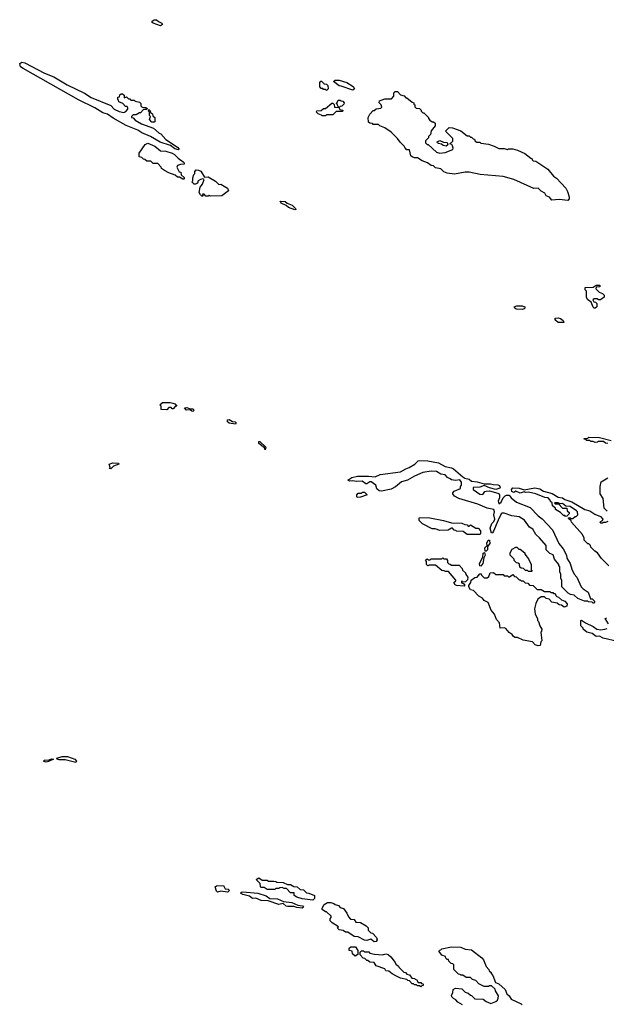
# Model space of a CAD drawing. Extents: x 2029662 to 2246637, y 225654 to 401419.
# Tile 303 of 349: x 2211964 to 2217510, y 253415 to 262730. Entities that reach past the tile are written whole.
import ezdxf

# ---------------------------------------------------------------- set-up
doc = ezdxf.new("R2010")
doc.units = 0

msp = doc.modelspace()

# ---------------------------------------------------------------- linework, layer by layer
at = {"layer": '0CON20XD'}
for points in [[(2213295, 262673.3), (2213226.2, 262696.2), (2213217.5, 262705), (2213217.5, 262715), (2213235, 262730), (2213258.3, 262728.3), (2213275, 262712.5), (2213308.3, 262698.3), (2213312.5, 262685), (2213295, 262673.3)], [(2213465, 261500), (2213429.3, 261509.3), (2213389.6, 261539.5), (2213292.1, 261572.1), (2213200, 261625), (2213119.5, 261659.5), (2213081.2, 261685), (2212970, 261730), (2212847.4, 261797.4), (2212795, 261835.6), (2212749.7, 261849.7), (2212673.8, 261895), (2212520.4, 261970.4), (2211995, 262267.8), (2211972.1, 262285), (2211963.8, 262315), (2211985, 262327.3), (2212012.3, 262322.4), (2212197.5, 262225), (2212288, 262188), (2212412.5, 262115), (2212576.2, 262036.2), (2212640, 261995), (2212825, 261917.5), (2212857.5, 261885), (2212905, 261860), (2212947, 261853), (2212968.3, 261861.7), (2212987.5, 261882.5), (2212987.5, 261897.5), (2212978.3, 261908.3), (2212965, 261910), (2212938.3, 261938.3), (2212901.7, 261951.7), (2212898.3, 261968.3), (2212890, 261975), (2212891.7, 261998.3), (2212908.3, 262001.7), (2212911.7, 262018.3), (2212921.7, 262028.3), (2212935, 262030), (2212950, 262015), (2212951.7, 261991.7), (2212975, 262000), (2212991.7, 261981.7), (2213005, 261980), (2213015, 261970), (2213045, 261970), (2213055, 261960), (2213095, 261950), (2213108.3, 261938.3), (2213110, 261915), (2213121.7, 261901.7), (2213155, 261900), (2213168.3, 261888.3), (2213165, 261880), (2213135, 261880), (2213105, 261850), (2213095, 261850), (2213065, 261830), (2213035, 261830), (2213020, 261815), (2213020, 261805), (2213035, 261802.5), (2213055, 261780), (2213114.3, 261744.3), (2213230, 261705), (2213282.5, 261655), (2213299.2, 261649.2), (2213345, 261598), (2213456.2, 261525), (2213470, 261505), (2213465, 261500)], [(2214865, 262060), (2214855, 262070), (2214835, 262070), (2214828.3, 262078.3), (2214815, 262080), (2214800, 262095), (2214800, 262135), (2214811.7, 262148.3), (2214818.3, 262148.3), (2214841.7, 262121.7), (2214865, 262120), (2214878.3, 262108.3), (2214880, 262075), (2214865, 262060)], [(2215115, 262062.5), (2215001.7, 262101.7), (2214983, 262103), (2214930, 262145), (2214945, 262157.5), (2214985, 262157.5), (2215057, 262137), (2215116.4, 262096.4), (2215130, 262075), (2215115, 262062.5)], [(2217145, 261020), (2217065, 261030), (2216995, 261022), (2216972, 261052), (2216942.7, 261062.7), (2216927.7, 261087.7), (2216895, 261107.5), (2216865, 261137.5), (2216825, 261132.5), (2216635, 261216.7), (2216535, 261246.7), (2216317, 261267), (2216215, 261287.5), (2216175, 261287.5), (2216075, 261267.5), (2216005, 261277.5), (2215975, 261290), (2215945, 261320), (2215895, 261330), (2215877, 261347), (2215855, 261350), (2215820, 261375), (2215770, 261395), (2215725, 261422.5), (2215695, 261422.5), (2215673, 261433), (2215663, 261443), (2215648.3, 261498.3), (2215625, 261500), (2215605, 261520), (2215600, 261535), (2215560.7, 261570.7), (2215536.4, 261606.4), (2215476.4, 261666.4), (2215417, 261707), (2215370, 261725), (2215355, 261740), (2215305, 261740), (2215298.3, 261748.3), (2215275, 261750), (2215261.7, 261761.7), (2215260, 261805), (2215273, 261837), (2215305, 261870), (2215315, 261870), (2215333, 261887), (2215377.5, 261892.5), (2215388.3, 261901.7), (2215380, 261925), (2215362.5, 261945), (2215367, 261963), (2215415, 261980), (2215478.3, 261981.7), (2215500, 262005), (2215501.7, 262038.3), (2215515, 262050), (2215535, 262050), (2215565, 262020), (2215598.3, 262008.3), (2215615, 261990), (2215625, 261990), (2215675, 261950), (2215690, 261945), (2215691.7, 261931.7), (2215700, 261925), (2215700, 261905), (2215711.7, 261891.7), (2215745, 261890), (2215760, 261875), (2215760, 261865), (2215775, 261850), (2215785, 261850), (2215830, 261805), (2215830, 261795), (2215840.7, 261780.7), (2215865, 261762.5), (2215875, 261762.5), (2215892.5, 261752.5), (2215893.3, 261725), (2215855, 261680), (2215846.7, 261645), (2215830, 261625), (2215828.3, 261611.7), (2215800, 261585), (2215800, 261565), (2215815, 261550), (2215825, 261550), (2215905, 261477.5), (2215935, 261467.5), (2215985, 261472.5), (2216058.3, 261501.7), (2216062.5, 261515), (2216057, 261537), (2216048.3, 261548.3), (2216030, 261555), (2216058.3, 261581.7), (2216060, 261605), (2215990, 261675), (2216025, 261710), (2216057, 261707), (2216135, 261680), (2216195, 261630), (2216215, 261630), (2216225, 261620), (2216235, 261620), (2216251.7, 261601.7), (2216265, 261600), (2216271.7, 261581.7), (2216285, 261570), (2216315, 261570), (2216325, 261562.5), (2216395, 261552.5), (2216450, 261535), (2216495, 261510), (2216545, 261510), (2216575, 261502.5), (2216585, 261507.5), (2216625, 261506.7), (2216670, 261495), (2216740, 261465), (2216795, 261420), (2216810, 261415), (2216810, 261405), (2216820, 261395), (2216845, 261390), (2216957.5, 261315), (2217010.7, 261250.7), (2217039.3, 261229.3), (2217126.1, 261136.1), (2217142.5, 261105), (2217157.5, 261055), (2217157.5, 261035), (2217145, 261020)], [(2214855, 261820), (2214825, 261820), (2214818.3, 261828.3), (2214785, 261840), (2214770, 261855), (2214771.7, 261868.3), (2214815, 261870), (2214835, 261890), (2214855, 261890), (2214915, 261940), (2214925, 261940), (2214938.3, 261928.3), (2214941.7, 261901.7), (2214980, 261900), (2214991.7, 261881.7), (2215020, 261875), (2215015, 261860), (2214955, 261860), (2214925, 261830), (2214865, 261830), (2214855, 261820)], [(2214985, 261900), (2214971.7, 261911.7), (2214968.3, 261928.3), (2214960, 261935), (2214975, 261970), (2214995, 261970), (2215001.7, 261961.7), (2215018.3, 261958.3), (2215030, 261945), (2215028.3, 261931.7), (2215008.3, 261911.7), (2214995, 261910), (2214985, 261900)], [(2213235, 261760), (2213211.7, 261761.7), (2213190, 261785), (2213200, 261815), (2213190, 261825), (2213190, 261855), (2213180, 261865), (2213185, 261880), (2213198.3, 261868.3), (2213201.7, 261851.7), (2213218.3, 261838.3), (2213221.7, 261821.7), (2213240, 261805), (2213240, 261765), (2213235, 261760)], [(2215995, 261533.8), (2215968.3, 261538.3), (2215951.2, 261551.2), (2215925, 261559.2), (2215913.8, 261565), (2215910, 261575), (2215935.8, 261585.8), (2215970.7, 261570.7), (2216007, 261567), (2216012.5, 261545), (2215995, 261533.8)], [(2213515, 261220), (2213505, 261220), (2213475, 261240), (2213455, 261240), (2213435, 261260), (2213375, 261280), (2213333, 261303), (2213303.3, 261323.3), (2213300, 261335), (2213268.3, 261368.3), (2213225, 261370), (2213205, 261390), (2213165, 261390), (2213148.3, 261408.3), (2213135, 261410), (2213117, 261427), (2213091.7, 261431.7), (2213093, 261467), (2213150.7, 261549.3), (2213175, 261562.5), (2213240, 261535), (2213295, 261490), (2213345, 261487.5), (2213405, 261466.7), (2213427.5, 261455), (2213460.7, 261420.7), (2213510, 261385), (2213520, 261375), (2213518.3, 261361.7), (2213485, 261360), (2213455, 261350), (2213450, 261335), (2213471.7, 261291.7), (2213488.3, 261288.3), (2213491.7, 261261.7), (2213518.3, 261238.3), (2213520, 261225), (2213515, 261220)], [(2213765, 261060), (2213755, 261070), (2213745, 261060), (2213725, 261060), (2213708.3, 261078.3), (2213695, 261080), (2213690, 261075), (2213698.3, 261061.7), (2213685, 261060), (2213671.7, 261071.7), (2213660, 261095), (2213670, 261145), (2213691.2, 261175), (2213707.5, 261217.5), (2213695, 261223.3), (2213671.7, 261218.3), (2213652.5, 261205), (2213645, 261182.5), (2213625, 261172.5), (2213613, 261173), (2213590, 261195), (2213600, 261205), (2213600, 261235), (2213610, 261265), (2213620, 261275), (2213620, 261295), (2213631.7, 261308.3), (2213655, 261307.5), (2213675, 261297.5), (2213711.7, 261241.7), (2213745, 261242.5), (2213815, 261202.5), (2213845, 261170), (2213865, 261172.5), (2213930, 261135), (2213938.3, 261111.7), (2213875, 261062.5), (2213765, 261060)], [(2214565, 260931.4), (2214505, 260951.9), (2214482.2, 260972.2), (2214435, 260992.9), (2214426.4, 261013.6), (2214475, 261009.5), (2214493.8, 260993.8), (2214539.1, 260975), (2214570, 260945), (2214573.3, 260935), (2214565, 260931.4)], [(2217405, 260000), (2217395, 260000), (2217385, 260010), (2217368.3, 260058.3), (2217333.6, 260083.6), (2217322.5, 260105), (2217321.7, 260161.7), (2217310, 260175), (2217310, 260195), (2217385, 260200), (2217415, 260220), (2217445, 260220), (2217450, 260215), (2217448.3, 260201.7), (2217415, 260200), (2217410, 260185), (2217441.7, 260151.7), (2217475, 260140), (2217490, 260125), (2217490, 260105), (2217455, 260080), (2217435, 260080), (2217425, 260090), (2217395, 260090), (2217381.7, 260078.3), (2217391.7, 260061.7), (2217408.3, 260058.3), (2217420, 260045), (2217420, 260015), (2217405, 260000)], [(2216715, 259986.9), (2216665, 259991.5), (2216653.8, 259995), (2216637.5, 260015), (2216665, 260024), (2216715, 260024.4), (2216737.1, 260015), (2216742, 260005), (2216735, 259994.3), (2216715, 259986.9)], [(2217105, 259864), (2217055, 259865.9), (2217031.9, 259885), (2217025.7, 259895), (2217028, 259905), (2217055, 259910), (2217075.7, 259904.3), (2217101.1, 259885), (2217110, 259865), (2217105, 259864)], [(2213355, 259040), (2213301.7, 259041.7), (2213300, 259075), (2213290, 259085), (2213315, 259107.5), (2213385, 259107.5), (2213411.7, 259101.7), (2213430, 259095), (2213450, 259075), (2213435, 259070), (2213415, 259050), (2213405, 259050), (2213395, 259060), (2213375, 259060), (2213355, 259040)], [(2213605, 259022.5), (2213590, 259025), (2213575, 259040), (2213540, 259035), (2213522.5, 259057.5), (2213545, 259062.5), (2213575, 259050), (2213605, 259047.5), (2213610, 259035), (2213605, 259022.5)], [(2214005, 258902.5), (2213943, 258913), (2213930, 258925), (2213930, 258945), (2213945, 258947.5), (2213975, 258930), (2214000, 258925), (2214010, 258915), (2214005, 258902.5)], [(2217525, 258720), (2217503, 258723), (2217485, 258740), (2217435, 258740), (2217427, 258733), (2217405, 258730), (2217385, 258740), (2217365, 258740), (2217355, 258750), (2217325, 258750), (2217318.3, 258758.3), (2217301.7, 258761.7), (2217301.7, 258768.3), (2217335, 258770), (2217345, 258780), (2217446.4, 258776.4), (2217555, 258747.5)], [(2214285, 258660), (2214278.3, 258678.3), (2214225, 258720), (2214225, 258740), (2214235, 258740), (2214290, 258685), (2214285, 258660)], [(2212825, 258480), (2212810, 258485), (2212820, 258495), (2212810, 258525), (2212845, 258539.2), (2212897.5, 258535), (2212900, 258525), (2212850, 258505), (2212825, 258480)], [(2217395, 257210), (2217385, 257210), (2217375, 257220), (2217343, 257223), (2217335, 257230), (2217305, 257227.5), (2217240, 257255), (2217207, 257287), (2217173, 257293), (2217150, 257305), (2217090, 257365), (2217090, 257425), (2217080, 257445), (2217080, 257485), (2217070, 257505), (2217070, 257555), (2217060, 257565), (2217060, 257575), (2217020, 257625), (2217006.7, 257666.7), (2216975, 257680), (2216940, 257715), (2216940, 257755), (2216879.3, 257829.3), (2216845, 257860), (2216815, 257910), (2216785, 257930), (2216736.4, 257996.4), (2216685, 258027.5), (2216617, 258037), (2216543, 258063), (2216525, 258061.2), (2216515, 258053.8), (2216487.3, 257995), (2216445, 257890), (2216435, 257876.2), (2216423.3, 257873.3), (2216410.9, 257919.1), (2216426.9, 257965), (2216447, 257983.1), (2216455.4, 258005), (2216445.7, 258044.3), (2216453.8, 258075), (2216446.7, 258096.7), (2216385, 258110), (2216295, 258146.7), (2216115, 258200), (2216075, 258222.5), (2216060, 258245), (2216060, 258255), (2216071.7, 258268.3), (2216130, 258295), (2216130, 258315), (2216140, 258325), (2216140, 258355), (2216126, 258376), (2216085, 258372), (2216047.1, 258377.1), (2216033.6, 258386.4), (2216007.5, 258397.5), (2215985, 258425.6), (2215945, 258429.2), (2215905.5, 258455.5), (2215855, 258460), (2215775, 258447.5), (2215695, 258412.5), (2215630, 258375), (2215573, 258357), (2215518.3, 258311.7), (2215475, 258287.5), (2215385, 258270), (2215361.7, 258271.7), (2215341.7, 258291.7), (2215330, 258325), (2215287, 258357), (2215275, 258357.5), (2215245, 258340), (2215235, 258340), (2215203, 258363), (2215145, 258362), (2215115, 258368.8), (2215085, 258364), (2215067.5, 258375), (2215105, 258398.8), (2215158.7, 258411.3), (2215261.7, 258411.7), (2215325, 258403.8), (2215373.5, 258426.5), (2215565, 258453.3), (2215615, 258482), (2215647, 258493), (2215700, 258525), (2215730, 258555), (2215745, 258560), (2215823, 258557), (2215925, 258536.7), (2215985, 258503.3), (2216045, 258490), (2216065, 258480), (2216153.9, 258403.9), (2216172.7, 258392.7), (2216212.7, 258382.7), (2216235, 258363.8), (2216288.7, 258358.7), (2216355, 258338.8), (2216415, 258340), (2216441.8, 258331.8), (2216485, 258330), (2216501.7, 258321.7), (2216508, 258305), (2216502.6, 258297.4), (2216465, 258284.2), (2216405, 258300), (2216355, 258323.8), (2216315, 258308.6), (2216250, 258305), (2216250, 258285), (2216315, 258240), (2216341.7, 258238.3), (2216360, 258265), (2216375, 258270), (2216405, 258271.2), (2216485, 258251.2), (2216495.6, 258245.6), (2216499.2, 258235), (2216499.2, 258205), (2216488.8, 258175), (2216495, 258150), (2216515.6, 258164.4), (2216536.2, 258205), (2216555, 258226.7), (2216565, 258232.5), (2216591.7, 258231.7), (2216610, 258205), (2216660, 258165), (2216790, 258115), (2216867, 258037), (2216905, 258007.5), (2217002.5, 257905), (2217060, 257775), (2217102.5, 257725), (2217132.5, 257665), (2217137.5, 257635), (2217167.5, 257585), (2217183, 257533), (2217207.5, 257485), (2217232.5, 257455), (2217273, 257363), (2217290, 257345), (2217340, 257315), (2217361.7, 257251.7), (2217375, 257250), (2217398.3, 257228.3), (2217400, 257215), (2217395, 257210)], [(2217519.6, 258079.5), (2217488.3, 258108.3), (2217481.7, 258201.7), (2217452.5, 258245), (2217452.5, 258315), (2217463, 258357), (2217523, 258397)], [(2215155, 258210), (2215150, 258215), (2215150, 258235), (2215165, 258250), (2215195, 258250), (2215205, 258260), (2215225, 258260), (2215250, 258235), (2215185, 258212.5), (2215155, 258210)], [(2217535, 257562.5), (2217465, 257632.5), (2217426.4, 257686.4), (2217400.7, 257700.7), (2217365, 257740), (2217360, 257755), (2217345, 257770), (2217335, 257770), (2217300, 257805), (2217300, 257825), (2217285, 257860), (2217180, 257975), (2217178.3, 257988.3), (2217151.7, 258011.7), (2217151.7, 258018.3), (2217165, 258020), (2217175, 258010), (2217195, 258010), (2217215, 258030), (2217225, 258030), (2217240, 258045), (2217237.5, 258075), (2217227.5, 258085), (2217167.5, 258125), (2217127.5, 258127.5), (2217095, 258152.5), (2217075, 258150), (2217055, 258160), (2217021.7, 258158.3), (2217025, 258150), (2217058.3, 258148.3), (2217095, 258110), (2217138.3, 258108.3), (2217140, 258085), (2217158.3, 258068.3), (2217160, 258055), (2217138.3, 258031.7), (2217125, 258030), (2217118.3, 258038.3), (2217105, 258040), (2217078.3, 258068.3), (2217030, 258095), (2217028.3, 258108.3), (2217001.7, 258131.7), (2216998.3, 258158.3), (2216981.7, 258171.7), (2216980, 258185), (2216960, 258205), (2216929.2, 258209.2), (2216843.3, 258245), (2216775, 258260), (2216745, 258256.7), (2216735, 258262.5), (2216695, 258249.2), (2216655, 258270), (2216635, 258257.5), (2216617.5, 258267.5), (2216612.5, 258285), (2216625, 258300), (2216685, 258298.8), (2216735, 258282.5), (2216835, 258300), (2216880.5, 258290.5), (2216915, 258270), (2216997.7, 258247.7), (2217053.4, 258213.4), (2217095, 258207.5), (2217119.2, 258189.2), (2217185, 258168), (2217307.3, 258097.3), (2217355, 258082.9), (2217402.6, 258052.6), (2217455, 258029.4), (2217477.5, 258005), (2217470, 257990), (2217450, 257975), (2217455, 257970), (2217475, 257970), (2217482.5, 257977.5), (2217505, 257976.7), (2217527.5, 257985)], [(2216315, 257860), (2216195, 257860), (2216157, 257887), (2216095, 257890), (2216088.3, 257898.3), (2216071.7, 257901.7), (2216055, 257920), (2216045, 257920), (2216015, 257900), (2215935, 257897.5), (2215891.7, 257911.7), (2215865, 257912.5), (2215771.7, 257961.7), (2215741.7, 257991.7), (2215740, 258015), (2215745, 258020), (2215843, 258017), (2215971.7, 257991.7), (2216045, 257970), (2216145, 257967.5), (2216173, 257953), (2216195, 257950), (2216205, 257940), (2216215, 257940), (2216225, 257950), (2216275, 257920), (2216298.3, 257918.3), (2216320, 257895), (2216320, 257865), (2216315, 257860)], [(2216375, 257702.5), (2216363.3, 257703.3), (2216362, 257735), (2216382.5, 257755), (2216381.7, 257778.3), (2216392.5, 257805), (2216405, 257807.5), (2216410, 257775), (2216387.5, 257745), (2216386.7, 257715), (2216375, 257702.5)], [(2216325, 257560), (2216313.9, 257563.9), (2216311.2, 257585), (2216343.8, 257645), (2216345, 257682.5), (2216359.3, 257689.3), (2216366.2, 257665), (2216352.5, 257637.5), (2216342.5, 257585), (2216325, 257560)], [(2216805, 257510), (2216775, 257510), (2216765, 257520), (2216745, 257520), (2216728.3, 257538.3), (2216705, 257540), (2216691.7, 257551.7), (2216688.3, 257578.3), (2216678.3, 257588.3), (2216661.7, 257591.7), (2216640, 257615), (2216640, 257625), (2216600, 257665), (2216600, 257685), (2216620, 257720), (2216655, 257740), (2216665, 257740), (2216681.7, 257721.7), (2216695, 257720), (2216740, 257685), (2216740, 257675), (2216775, 257630), (2216800, 257575), (2216800, 257525), (2216810, 257515), (2216805, 257510)], [(2216165, 257370), (2216095, 257378), (2216080, 257385), (2216070, 257405), (2216088.3, 257421.7), (2216088.3, 257428.3), (2216018.3, 257508.3), (2215988.3, 257508.3), (2215977, 257517), (2215955, 257520), (2215895, 257570), (2215835, 257570), (2215821.7, 257561.7), (2215810, 257575), (2215810, 257605), (2215801.7, 257618.3), (2215815, 257630), (2215825, 257620), (2215845, 257620), (2215855, 257630), (2215955, 257630), (2215965, 257640), (2215975, 257630), (2215998.3, 257628.3), (2216010, 257615), (2216010, 257595), (2216021.7, 257581.7), (2216035, 257580), (2216045, 257570), (2216118.3, 257568.3), (2216148.3, 257538.3), (2216151.7, 257521.7), (2216178.3, 257498.3), (2216181.7, 257481.7), (2216200, 257455), (2216198.3, 257431.7), (2216178.3, 257411.7), (2216155, 257410), (2216145, 257420), (2216140, 257415), (2216141.7, 257401.7), (2216155, 257400), (2216168.3, 257388.3), (2216170, 257375), (2216165, 257370)], [(2216865, 256807.5), (2216836.1, 256816.1), (2216813.3, 256843.3), (2216725, 256860), (2216670, 256885), (2216645, 256886.7), (2216628.8, 256898.8), (2216620, 256915), (2216592.5, 256932.5), (2216560.4, 256970.5), (2216543.6, 256976.4), (2216505, 256972.5), (2216498.8, 257025), (2216472.5, 257055), (2216453.3, 257105), (2216420, 257145), (2216393.3, 257215), (2216356.1, 257236.1), (2216338.8, 257258.8), (2216303.3, 257275), (2216255, 257330), (2216225, 257337.5), (2216210, 257365), (2216211.7, 257378.3), (2216230, 257405), (2216231.7, 257428.3), (2216268.3, 257451.7), (2216290, 257455), (2216313, 257487), (2216328.3, 257488.3), (2216330, 257475), (2216355, 257450), (2216385, 257450), (2216398.3, 257461.7), (2216411.7, 257498.3), (2216445, 257500), (2216465, 257480), (2216535, 257480), (2216545, 257470), (2216575, 257470), (2216585, 257460), (2216595, 257460), (2216625, 257480), (2216641.7, 257461.7), (2216658.3, 257458.3), (2216685, 257430), (2216695, 257430), (2216705, 257420), (2216725, 257420), (2216741.7, 257401.7), (2216768.3, 257398.3), (2216785, 257380), (2216818.3, 257378.3), (2216855, 257340), (2216895, 257340), (2216925, 257320), (2216975, 257320), (2216985, 257310), (2217005, 257310), (2217011.7, 257301.7), (2217025, 257300), (2217031.7, 257281.7), (2217041.7, 257271.7), (2217058.3, 257268.3), (2217085, 257240), (2217118.3, 257228.3), (2217140, 257205), (2217138.3, 257181.7), (2217113, 257173), (2217085, 257190), (2217063, 257193), (2217045, 257210), (2216995, 257220), (2216968.3, 257248.3), (2216943, 257253), (2216925, 257270), (2216895, 257270), (2216861.7, 257248.3), (2216843, 257207), (2216832.5, 257155), (2216838.3, 257108.3), (2216858.3, 257061.7), (2216860, 257045), (2216870, 257035), (2216882.5, 256995), (2216900, 256965), (2216897, 256943), (2216890, 256935), (2216900, 256855), (2216890, 256845), (2216885, 256810), (2216865, 256807.5)], [(2217617.3, 256847.3), (2217480.3, 256880.3), (2217445, 256896.7), (2217415, 256894), (2217375, 256923.8), (2217326.4, 256936.4), (2217292.5, 256965), (2217290, 256975), (2217270, 256995), (2217270, 257045), (2217275, 257050), (2217313, 257023), (2217385, 256990), (2217420, 256965), (2217455, 256956.7), (2217497, 256963), (2217518.3, 256971.7)], [(2217530, 257015), (2217500, 257065), (2217515, 257070)], [(2212215, 255707.1), (2212195, 255712.2), (2212190, 255715), (2212196.7, 255725), (2212241.4, 255728.6), (2212265, 255738.6), (2212282.5, 255735), (2212235, 255711.4), (2212215, 255707.1)], [(2212495, 255702.5), (2212395, 255728.6), (2212338.3, 255728.3), (2212317.5, 255735), (2212313.3, 255745), (2212365, 255760), (2212415, 255760.6), (2212485.8, 255735), (2212502, 255715), (2212495, 255702.5)], [(2214735, 254400), (2214635, 254412.5), (2214585, 254430), (2214560, 254445), (2214558.3, 254468.3), (2214525, 254470), (2214485, 254510), (2214465, 254510), (2214445, 254520), (2214423, 254517), (2214415, 254510), (2214385, 254510), (2214375, 254500), (2214305, 254500), (2214275, 254520), (2214245, 254520), (2214240, 254525), (2214238.3, 254558.3), (2214200, 254595), (2214225, 254610), (2214255, 254590), (2214305, 254590), (2214315, 254580), (2214365, 254580), (2214387, 254577), (2214395, 254570), (2214455, 254567.5), (2214495, 254547.5), (2214525, 254547.5), (2214555, 254530), (2214587, 254527), (2214615, 254500), (2214647, 254497), (2214675, 254470), (2214697, 254467), (2214750, 254445), (2214750, 254415), (2214735, 254400)], [(2213835, 254476), (2213825, 254486.7), (2213813.4, 254526.6), (2213825, 254536.9), (2213889.6, 254539.5), (2213905.9, 254505.9), (2213935, 254503.3), (2213943.3, 254495), (2213942.5, 254485), (2213935, 254480), (2213925, 254476.7), (2213866.8, 254486.8), (2213835, 254476)], [(2214635, 254324), (2214585, 254330), (2214555, 254340.8), (2214499.1, 254339.1), (2214483.3, 254345), (2214455, 254370), (2214415, 254359.4), (2214312.9, 254392.9), (2214246.7, 254396.7), (2214195, 254418.8), (2214165, 254416), (2214135, 254438.8), (2214075, 254453.3), (2214052.5, 254465), (2214060, 254475), (2214075, 254480), (2214215, 254467.5), (2214295, 254440), (2214330, 254415), (2214402, 254412), (2214458.3, 254388.3), (2214538.3, 254378.3), (2214593.6, 254353.6), (2214636.4, 254346.4), (2214647.5, 254335), (2214635, 254324)], [(2215315, 254007.5), (2215285, 254030), (2215245, 254020), (2215223, 254023), (2215165, 254052.5), (2215125, 254057.5), (2215067, 254097), (2215045, 254097.5), (2215021.7, 254111.7), (2214985, 254120), (2214970, 254135), (2214978.3, 254148.3), (2214917.5, 254185), (2214900, 254205), (2214900, 254225), (2214910, 254235), (2214908.3, 254248.3), (2214865, 254290), (2214855, 254290), (2214823.3, 254313.3), (2214822.5, 254325), (2214841.7, 254358.3), (2214875, 254377.5), (2214905, 254377.5), (2214935, 254370), (2214945, 254360), (2214978.3, 254348.3), (2214995, 254330), (2215025, 254320), (2215057, 254277), (2215071.7, 254241.7), (2215091.7, 254221.7), (2215127, 254217), (2215141.7, 254191.7), (2215185, 254190), (2215238.3, 254158.3), (2215258.3, 254138.3), (2215260, 254115), (2215285, 254090), (2215298.3, 254088.3), (2215338.3, 254048.3), (2215343.3, 254025), (2215335, 254010), (2215315, 254007.5)], [(2215135, 253870), (2215111.7, 253891.7), (2215108.3, 253918.3), (2215080, 253925), (2215080, 253945), (2215095, 253960), (2215138.3, 253958.3), (2215160, 253925), (2215160, 253885), (2215135, 253870)], [(2216150.8, 253410.8), (2216106.4, 253436.4), (2216088.8, 253458.8), (2216065, 253470), (2216050.8, 253485), (2216047, 253503), (2216060, 253525), (2216062.5, 253555), (2216085, 253567.5), (2216145, 253560), (2216175, 253530), (2216205, 253520), (2216225, 253500), (2216237, 253497), (2216268.3, 253468.3), (2216345, 253462.5), (2216375, 253440), (2216417, 253423), (2216465, 253440), (2216480, 253455), (2216487, 253473), (2216490, 253495), (2216461.7, 253541.7), (2216458.3, 253558.3), (2216425, 253590), (2216405, 253590), (2216395, 253582.5), (2216355, 253582.5), (2216305, 253610), (2216275, 253640), (2216245, 253650), (2216225, 253670), (2216185, 253670), (2216155, 253690), (2216135, 253690), (2216128.3, 253698.3), (2216111.7, 253701.7), (2216070, 253745), (2216068.3, 253788.3), (2216058.3, 253798.3), (2216041.7, 253801.7), (2216021.7, 253821.7), (2216018.3, 253838.3), (2216005, 253840), (2215991.7, 253851.7), (2215988.3, 253868.3), (2215955, 253880), (2215930, 253915), (2215931.7, 253928.3), (2215945, 253930), (2215955, 253940), (2216045, 253957.5), (2216136.1, 253956.1), (2216175, 253937.5), (2216235, 253930), (2216333.3, 253855), (2216350, 253835), (2216373, 253773), (2216400, 253745), (2216401.7, 253731.7), (2216420, 253715), (2216420, 253705), (2216437, 253687), (2216461.7, 253621.7), (2216495, 253610), (2216552.5, 253555), (2216570, 253515), (2216592.5, 253495), (2216610, 253465), (2216705, 253420), (2216715, 253410)], [(2215755, 253580), (2215745, 253590), (2215725, 253590), (2215715, 253600), (2215695, 253600), (2215688.3, 253608.3), (2215675, 253610), (2215648.3, 253638.3), (2215635, 253640), (2215625, 253650), (2215563.6, 253663.6), (2215525, 253680), (2215485, 253702.5), (2215455, 253730), (2215425, 253732.5), (2215415, 253750), (2215335, 253780), (2215315, 253810), (2215273, 253813), (2215255, 253830), (2215245, 253830), (2215228.3, 253848.3), (2215211.7, 253851.7), (2215181.7, 253881.7), (2215181.7, 253908.3), (2215195, 253920), (2215215, 253920), (2215225, 253910), (2215265, 253910), (2215275, 253900), (2215318.3, 253888.3), (2215395, 253882.5), (2215425, 253892.5), (2215446.1, 253886.1), (2215473, 253863), (2215515, 253810), (2215520, 253795), (2215546.4, 253776.4), (2215550, 253765), (2215595, 253720), (2215610, 253715), (2215625, 253700), (2215650, 253695), (2215671.7, 253661.7), (2215695, 253660), (2215701.7, 253651.7), (2215715, 253650), (2215731.7, 253621.7), (2215755, 253620), (2215761.7, 253611.7), (2215775, 253610), (2215780, 253605), (2215778.3, 253591.7), (2215765, 253590), (2215755, 253580)]]:
    msp.add_lwpolyline(points, dxfattribs=at)

doc.saveas('drawing.dxf')
